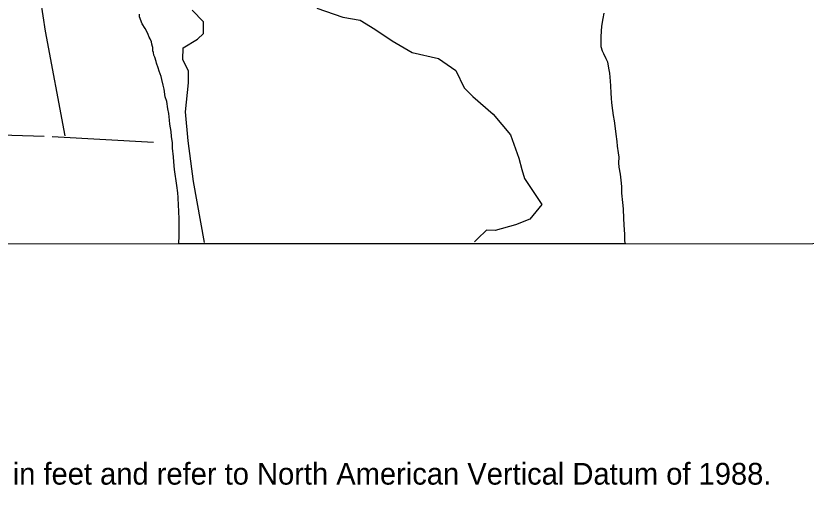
# Model space of a CAD drawing. Extents: x 3271442 to 3309282, y 752266 to 777610.
# Drawn here: x 3277046 to 3280060, y 756700 to 758512 of the extents above; entities that cross this region are included whole.
import ezdxf

# ---------------------------------------------------------------- set-up
doc = ezdxf.new("R2010")
doc.units = 0
for name, color, linetype in [('V-ANNO-NOTE', 7, 'Continuous'), ('V-GRID-FRAM', 7, 'Continuous'), ('V-SITE-VEGE', 7, 'Continuous'), ('V-TOPO-SHOR', 7, 'Continuous')]:
    doc.layers.add(name, color=color, linetype=linetype)

msp = doc.modelspace()

# ---------------------------------------------------------------- linework, layer by layer
at = {"layer": 'V-GRID-FRAM'}
msp.add_lwpolyline([(3275591.3, 775827.4), (3307043.5, 775836.6), (3307056.7, 757650.8), (3275588.7, 757641.7), (3275591.3, 775827.4)], dxfattribs=at)
at = {"layer": 'V-SITE-VEGE'}
for p, q in [((3279288.4, 758522), (3279284.1, 758501.9)), ((3277517.5, 758507.9), (3277517.5, 758518.5)), ((3277528, 758481.5), (3277517.5, 758507.9)), ((3279284.1, 758501.9), (3279278.8, 758472.4)), ((3277538.6, 758463.5), (3277528, 758481.5)), ((3277546, 758449.7), (3277538.6, 758463.5)), ((3279278.8, 758472.4), (3279276.6, 758433.3)), ((3277550.2, 758441.3), (3277546, 758449.7)), ((3277554.4, 758430.7), (3277550.2, 758441.3)), ((3279276.6, 758433.3), (3279276.6, 758395.2)), ((3277557.5, 758424.4), (3277554.4, 758430.7)), ((3277562.8, 758412.7), (3277557.5, 758424.4)), ((3277563.8, 758403.2), (3277562.8, 758412.7)), ((3277567, 758394.8), (3277563.8, 758403.2)), ((3277568.1, 758390.5), (3277567, 758394.8)), ((3277568, 758377.8), (3277568.1, 758390.5)), ((3277570.1, 758372.6), (3277568, 758377.8)), ((3277572.2, 758362), (3277570.1, 758372.6)), ((3279276.6, 758395.2), (3279281.8, 758378.3)), ((3279281.8, 758378.3), (3279287.1, 758367.7)), ((3277575.4, 758354.6), (3277572.2, 758362)), ((3277580.6, 758337.7), (3277575.4, 758354.6)), ((3279287.1, 758367.7), (3279295.5, 758349.8)), ((3279295.5, 758349.8), (3279301.8, 758336)), ((3277581.7, 758331.3), (3277580.6, 758337.7)), ((3277588, 758313.4), (3277581.7, 758331.3)), ((3277592.2, 758300.7), (3277588, 758313.4)), ((3279301.8, 758336), (3279306, 758312.8)), ((3279306, 758312.8), (3279309.1, 758292.7)), ((3277599.6, 758280.6), (3277592.2, 758300.7)), ((3277602.7, 758269), (3277599.6, 758280.6)), ((3279309.1, 758292.7), (3279312.3, 758263.1)), ((3277608, 758247.8), (3277602.7, 758269)), ((3279312.3, 758263.1), (3279313.3, 758245.1)), ((3277611.1, 758232), (3277608, 758247.8)), ((3277615.3, 758203.4), (3277611.1, 758232)), ((3279313.3, 758245.1), (3279314.3, 758216.6)), ((3277621.6, 758185.5), (3277615.3, 758203.4)), ((3279314.3, 758216.6), (3279316.4, 758197.6)), ((3279316.4, 758197.6), (3279317.4, 758179.6)), ((3277625.8, 758156.9), (3277621.6, 758185.5)), ((3279317.4, 758179.6), (3279320.5, 758151.1)), ((3277628.9, 758139), (3277625.8, 758156.9)), ((3277632.1, 758114.7), (3277628.9, 758139)), ((3279320.5, 758151.1), (3279323.7, 758132.1)), ((3279323.7, 758132.1), (3279326.8, 758112)), ((3277633.1, 758098.8), (3277632.1, 758114.7)), ((3279326.8, 758112), (3279331, 758082.4)), ((3277638.3, 758070.3), (3277633.1, 758098.8)), ((3277639.4, 758051.2), (3277638.3, 758070.3)), ((3279331, 758082.4), (3279334.1, 758061.3)), ((3277642.5, 758028), (3277639.4, 758051.2)), ((3279334.1, 758061.3), (3279337.3, 758032.7)), ((3277643.5, 758007.9), (3277642.5, 758028)), ((3279337.3, 758032.7), (3279339.3, 758014.8)), ((3279339.3, 758014.8), (3279342.5, 757989.4)), ((3277646.6, 757974.1), (3277643.5, 758007.9)), ((3279342.5, 757989.4), (3279344.6, 757973.5)), ((3277648.7, 757955.1), (3277646.6, 757974.1)), ((3277650.8, 757926.6), (3277648.7, 757955.1)), ((3279344.6, 757973.5), (3279344.5, 757951.4)), ((3279344.5, 757951.4), (3279345.6, 757934.4)), ((3277653.9, 757908.6), (3277650.8, 757926.6)), ((3279345.6, 757934.4), (3279349.7, 757908)), ((3277657.1, 757883.2), (3277653.9, 757908.6)), ((3279349.7, 757908), (3279352.9, 757884.8)), ((3277660.2, 757865.3), (3277657.1, 757883.2)), ((3277663.3, 757836.7), (3277660.2, 757865.3)), ((3279352.9, 757884.8), (3279355, 757861.5)), ((3279355, 757861.5), (3279356, 757836.2)), ((3277664.4, 757818.8), (3277663.3, 757836.7)), ((3279356, 757836.2), (3279359.1, 757800.2)), ((3277666.4, 757789.2), (3277664.4, 757818.8)), ((3279359.1, 757800.2), (3279362.2, 757775.9)), ((3277667.4, 757768), (3277666.4, 757789.2)), ((3277668.4, 757735.3), (3277667.4, 757768)), ((3279362.2, 757775.9), (3279363.2, 757739)), ((3279363.2, 757739), (3279364.2, 757714.6)), ((3277668.4, 757672.9), (3277668.4, 757735.3)), ((3279364.2, 757714.6), (3279366.3, 757677.7)), ((3279366.3, 757677.7), (3279367.3, 757653.4)), ((3277667.2, 757644.4), (3277668.4, 757672.9)), ((3279367.3, 757653.4), (3279368.8, 757642.8)), ((3277667.1, 757642.3), (3277667.2, 757644.4)), ((3279368.8, 757642.8), (3277667.1, 757642.3))]:
    msp.add_line(p, q, dxfattribs=at)
at = {"layer": 'V-TOPO-SHOR'}
msp.add_line((3277183.6, 758052.3), (3277570.9, 758029.8), dxfattribs=at)
for points in [[(3277233.4, 758054.7), (3277159.2, 758453.9), (3277096.1, 758864.1), (3277077.5, 758955.6), (3277067.2, 759049.8), (3277056.5, 759094.1)], [(3277765.6, 757647.5), (3277723.3, 757880.4), (3277702.4, 758035.6), (3277692.3, 758146.4), (3277704.2, 758257), (3277704.6, 758301.3), (3277682.8, 758345.8), (3277683.2, 758390.1), (3277738.8, 758422.8), (3277761.1, 758444.8), (3277761.4, 758478), (3277761.5, 758489.1), (3277717.6, 758533.7)], [(3278193.7, 758540.9), (3278293.1, 758506.8), (3278359.4, 758495.2), (3278414.5, 758461.5), (3278480.6, 758416.7), (3278557.7, 758371.8), (3278657.2, 758348.8), (3278723.2, 758304), (3278755.9, 758237.3), (3278788.9, 758203.8), (3278865.8, 758136.7), (3278931.6, 758058.7), (3278964.1, 757969.8), (3278974.8, 757925.5), (3278985.6, 757892.2), (3279051.2, 757792), (3279006.4, 757737), (3278950.9, 757715.3), (3278873.2, 757693.8), (3278840, 757694.1), (3278806.5, 757661.1), (3278795.4, 757650.1)], [(3276190.1, 758082.6), (3276577.5, 758071.2), (3277153.1, 758052.6)]]:
    msp.add_lwpolyline(points, dxfattribs=at)

# ---------------------------------------------------------------- texts
at = {"layer": 'V-ANNO-NOTE'}
msp.add_text('All elevations are expressed in feet and refer to North American Vertical Datum of 1988.', height=83, rotation=0, dxfattribs=at).set_placement((3275614.8, 756724.5))

doc.saveas('drawing.dxf')
